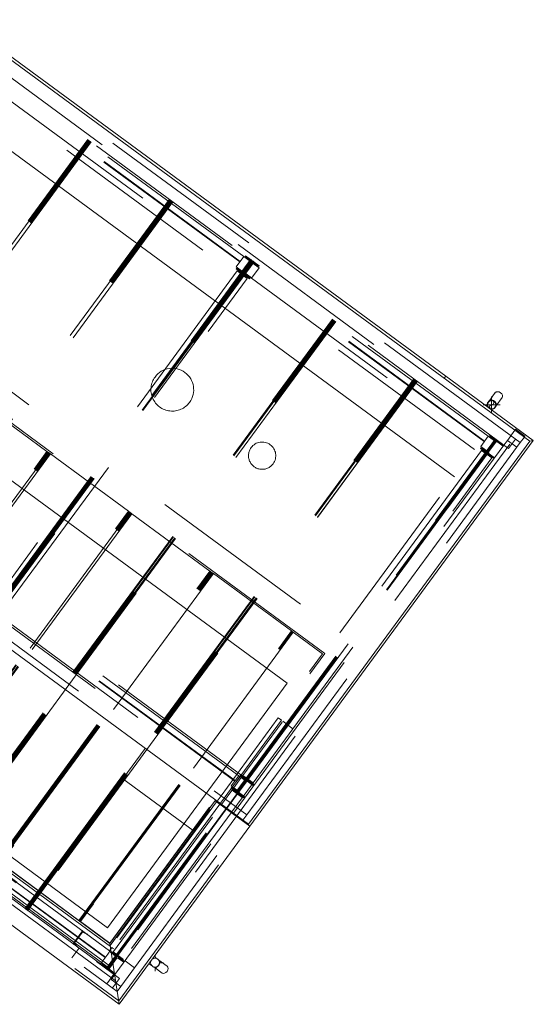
# Model space of a CAD drawing. Header units: metres. Extents: x 135583 to 135939, y 457896 to 458258.
# Tile 514 of 599: x 135679.53 to 135685.63, y 458143.86 to 458155.55. Entities that reach past the tile are written whole.
import ezdxf

# ---------------------------------------------------------------- set-up
doc = ezdxf.new("R2010")
doc.units = ezdxf.units.M
doc.linetypes.add('Hidden', pattern=[4, 2, -2])
doc.layers.add('NIEUWE INSTALLATIE', color=250, linetype='Continuous', lineweight=0)

msp = doc.modelspace()

# ---------------------------------------------------------------- linework, layer by layer
at = {"layer": 'NIEUWE INSTALLATIE'}
for p, q in [((135685.586, 458150.546), (135675.4, 458158.029)), ((135684.589, 458151.315), (135676.432, 458157.308)), ((135675.264, 458157.05), (135684.692, 458150.123)), ((135675.264, 458157.05), (135684.692, 458150.123)), ((135673.519, 458154.423), (135682.706, 458147.673)), ((135673.519, 458154.423), (135682.706, 458147.673)), ((135672.061, 458153.484), (135682.247, 458146)), ((135680.604, 458144.585), (135671.201, 458151.493)), ((135680.575, 458144.772), (135671.388, 458151.521)), ((135680.575, 458144.772), (135671.388, 458151.521)), ((135680.714, 458143.863), (135670.479, 458151.382)), ((135684.572, 458151.291), (135684.589, 458151.315)), ((135685.628, 458150.552), (135684.589, 458151.315)), ((135685.177, 458151.121), (135685.104, 458151.021)), ((135685.134, 458150.878), (135685.134, 458151.077)), ((135685.184, 458150.961), (135685.258, 458151.062)), ((135685.034, 458150.977), (135685.234, 458150.977)), ((135685.409, 458150.676), (135685.417, 458150.686)), ((135685.417, 458150.686), (135685.529, 458150.603)), ((135685.529, 458150.603), (135685.522, 458150.593)), ((135682.247, 458146), (135685.586, 458150.546)), ((135682.265, 458145.975), (135685.628, 458150.552)), ((135685.628, 458150.552), (135685.586, 458150.546)), ((135685.586, 458150.546), (135685.628, 458150.552)), ((135682.706, 458147.673), (135680.575, 458144.772)), ((135682.706, 458147.673), (135680.575, 458144.772)), ((135681.024, 458146.899), (135680.758, 458146.537)), ((135680.758, 458146.537), (135681.592, 458145.925)), ((135681.592, 458145.925), (135681.858, 458146.286)), ((135681.852, 458146.278), (135682.265, 458145.975)), ((135682.064, 458146.123), (135682.07, 458146.131)), ((135681.589, 458145.926), (135680.604, 458144.585)), ((135682.265, 458145.975), (135680.714, 458143.863)), ((135680.714, 458143.863), (135680.604, 458144.585)), ((135681.17, 458144.4), (135681.13, 458144.429)), ((135681.139, 458144.42), (135681.139, 458144.442)), ((135681.283, 458144.314), (135681.183, 458144.388)), ((135681.068, 458144.345), (135681.108, 458144.315)), ((135681.123, 458144.307), (135681.224, 458144.233)), ((135681.139, 458144.257), (135681.139, 458144.307)), ((135681.19, 458144.357), (135681.239, 458144.357))]:
    msp.add_line(p, q, dxfattribs=at)
at = {"layer": 'NIEUWE INSTALLATIE', "linetype": 'Hidden'}
for p, q in [((135685.474, 458150.529), (135675.417, 458157.918)), ((135685.474, 458150.529), (135675.417, 458157.918)), ((135685.279, 458150.499), (135675.447, 458157.722)), ((135685.279, 458150.499), (135675.447, 458157.722)), ((135675.678, 458157.614), (135685.349, 458150.509)), ((135675.678, 458157.614), (135685.349, 458150.509)), ((135684.929, 458150.445), (135676.407, 458156.706)), ((135684.929, 458150.445), (135676.407, 458156.706)), ((135684.929, 458150.445), (135676.407, 458156.706)), ((135684.929, 458150.445), (135676.407, 458156.706)), ((135683.153, 458148.027), (135673.724, 458154.955)), ((135683.153, 458148.027), (135673.724, 458154.955)), ((135683.153, 458148.027), (135673.724, 458154.955)), ((135683.153, 458148.027), (135673.724, 458154.955)), ((135682.145, 458152.673), (135679.425, 458154.671)), ((135682.145, 458152.673), (135679.425, 458154.671)), ((135682.149, 458152.678), (135679.429, 458154.676)), ((135682.149, 458152.678), (135679.429, 458154.676)), ((135682.191, 458152.736), (135679.472, 458154.734)), ((135682.191, 458152.736), (135679.472, 458154.734)), ((135674.808, 458154.53), (135683.331, 458148.269)), ((135674.808, 458154.53), (135683.331, 458148.269)), ((135674.808, 458154.53), (135683.331, 458148.269)), ((135674.808, 458154.53), (135683.331, 458148.269)), ((135679.383, 458154.613), (135682.102, 458152.615)), ((135679.383, 458154.613), (135682.102, 458152.615)), ((135677.264, 458149.934), (135680.343, 458154.125)), ((135677.264, 458149.934), (135680.343, 458154.125)), ((135680.349, 458154.12), (135677.271, 458149.929)), ((135680.349, 458154.12), (135677.271, 458149.929)), ((135677.272, 458149.928), (135680.351, 458154.119)), ((135677.272, 458149.928), (135680.351, 458154.119)), ((135677.28, 458149.923), (135680.359, 458154.113)), ((135677.28, 458149.923), (135680.359, 458154.113)), ((135677.288, 458149.917), (135680.367, 458154.107)), ((135677.288, 458149.917), (135680.367, 458154.107)), ((135677.296, 458149.911), (135680.375, 458154.101)), ((135677.296, 458149.911), (135680.375, 458154.101)), ((135677.297, 458149.91), (135680.376, 458154.1)), ((135677.297, 458149.91), (135680.376, 458154.1)), ((135680.383, 458154.095), (135677.304, 458149.905)), ((135680.383, 458154.095), (135677.304, 458149.905)), ((135680.383, 458154.095), (135677.304, 458149.905)), ((135680.383, 458154.095), (135677.304, 458149.905)), ((135682.318, 458146.469), (135672.487, 458153.692)), ((135682.318, 458146.469), (135672.487, 458153.692)), ((135672.172, 458153.501), (135682.23, 458146.112)), ((135672.172, 458153.501), (135682.23, 458146.112)), ((135672.368, 458153.531), (135682.2, 458146.308)), ((135672.368, 458153.531), (135682.2, 458146.308)), ((135678.231, 458149.224), (135681.31, 458153.415)), ((135678.231, 458149.224), (135681.31, 458153.415)), ((135681.317, 458153.409), (135678.238, 458149.219)), ((135681.317, 458153.409), (135678.238, 458149.219)), ((135678.239, 458149.218), (135681.318, 458153.409)), ((135678.239, 458149.218), (135681.318, 458153.409)), ((135678.247, 458149.212), (135681.326, 458153.403)), ((135678.247, 458149.212), (135681.326, 458153.403)), ((135678.255, 458149.206), (135681.334, 458153.397)), ((135678.255, 458149.206), (135681.334, 458153.397)), ((135678.263, 458149.2), (135681.342, 458153.391)), ((135678.263, 458149.2), (135681.342, 458153.391)), ((135678.264, 458149.199), (135681.343, 458153.39)), ((135678.264, 458149.199), (135681.343, 458153.39)), ((135681.35, 458153.385), (135678.271, 458149.194)), ((135681.35, 458153.385), (135678.271, 458149.194)), ((135681.35, 458153.385), (135678.271, 458149.194)), ((135681.35, 458153.385), (135678.271, 458149.194)), ((135679.198, 458148.513), (135682.277, 458152.704)), ((135679.198, 458148.513), (135682.277, 458152.704)), ((135682.284, 458152.699), (135679.205, 458148.508)), ((135682.284, 458152.699), (135679.205, 458148.508)), ((135679.206, 458148.508), (135682.285, 458152.698)), ((135679.206, 458148.508), (135682.285, 458152.698)), ((135679.214, 458148.502), (135682.293, 458152.692)), ((135679.214, 458148.502), (135682.293, 458152.692)), ((135679.222, 458148.496), (135682.301, 458152.686)), ((135679.222, 458148.496), (135682.301, 458152.686)), ((135679.23, 458148.49), (135682.309, 458152.68)), ((135679.23, 458148.49), (135682.309, 458152.68)), ((135679.231, 458148.489), (135682.31, 458152.679)), ((135679.231, 458148.489), (135682.31, 458152.679)), ((135682.317, 458152.674), (135679.238, 458148.484)), ((135682.317, 458152.674), (135679.238, 458148.484)), ((135682.317, 458152.674), (135679.238, 458148.484)), ((135682.317, 458152.674), (135679.238, 458148.484)), ((135682.191, 458152.736), (135682.102, 458152.615)), ((135682.191, 458152.736), (135682.102, 458152.615)), ((135682.272, 458152.677), (135682.183, 458152.556)), ((135682.272, 458152.677), (135682.183, 458152.556)), ((135682.191, 458152.736), (135682.272, 458152.677)), ((135682.191, 458152.736), (135682.272, 458152.677)), ((135682.275, 458152.665), (135682.195, 458152.557)), ((135682.275, 458152.665), (135682.195, 458152.557)), ((135682.201, 458152.553), (135682.28, 458152.661)), ((135682.201, 458152.553), (135682.28, 458152.661)), ((135682.292, 458152.661), (135682.204, 458152.541)), ((135682.292, 458152.661), (135682.204, 458152.541)), ((135682.213, 458152.744), (135682.207, 458152.736)), ((135682.213, 458152.744), (135682.207, 458152.736)), ((135682.207, 458152.736), (135682.271, 458152.69)), ((135682.207, 458152.736), (135682.271, 458152.69)), ((135682.375, 458152.626), (135682.213, 458152.744)), ((135682.375, 458152.626), (135682.213, 458152.744)), ((135682.292, 458152.661), (135682.373, 458152.602)), ((135682.292, 458152.661), (135682.373, 458152.602)), ((135682.305, 458152.665), (135682.369, 458152.618)), ((135682.305, 458152.665), (135682.369, 458152.618)), ((135682.114, 458152.566), (135679.281, 458148.71)), ((135682.114, 458152.566), (135679.281, 458148.71)), ((135682.107, 458152.599), (135682.101, 458152.591)), ((135682.107, 458152.599), (135682.101, 458152.591)), ((135682.101, 458152.591), (135682.262, 458152.473)), ((135682.101, 458152.591), (135682.262, 458152.473)), ((135682.183, 458152.556), (135682.103, 458152.615)), ((135682.183, 458152.556), (135682.103, 458152.615)), ((135682.17, 458152.553), (135682.107, 458152.599)), ((135682.17, 458152.553), (135682.107, 458152.599)), ((135682.114, 458152.566), (135682.234, 458152.477)), ((135682.114, 458152.566), (135682.234, 458152.477)), ((135682.204, 458152.541), (135682.183, 458152.556)), ((135682.204, 458152.541), (135682.183, 458152.556)), ((135682.284, 458152.482), (135682.204, 458152.541)), ((135682.284, 458152.482), (135682.204, 458152.541)), ((135682.284, 458152.481), (135682.373, 458152.602)), ((135682.284, 458152.481), (135682.373, 458152.602)), ((135685.05, 458150.547), (135682.331, 458152.545)), ((135685.05, 458150.547), (135682.331, 458152.545)), ((135682.369, 458152.618), (135682.375, 458152.626)), ((135682.369, 458152.618), (135682.375, 458152.626)), ((135685.092, 458150.604), (135682.373, 458152.602)), ((135685.092, 458150.604), (135682.373, 458152.602)), ((135682.171, 458152.524), (135679.338, 458148.668)), ((135682.171, 458152.524), (135679.338, 458148.668)), ((135682.177, 458152.52), (135679.344, 458148.664)), ((135682.177, 458152.52), (135679.344, 458148.664)), ((135679.402, 458148.622), (135682.234, 458152.477)), ((135679.402, 458148.622), (135682.234, 458152.477)), ((135682.268, 458152.481), (135682.205, 458152.528)), ((135682.268, 458152.481), (135682.205, 458152.528)), ((135682.262, 458152.473), (135682.268, 458152.481)), ((135682.262, 458152.473), (135682.268, 458152.481)), ((135682.284, 458152.481), (135685.004, 458150.483)), ((135682.284, 458152.481), (135685.004, 458150.483)), ((135685.046, 458150.541), (135682.326, 458152.539)), ((135685.046, 458150.541), (135682.326, 458152.539)), ((135680.165, 458147.803), (135683.244, 458151.994)), ((135680.165, 458147.803), (135683.244, 458151.994)), ((135683.251, 458151.989), (135680.172, 458147.798)), ((135683.251, 458151.989), (135680.172, 458147.798)), ((135680.173, 458147.797), (135683.252, 458151.988)), ((135680.173, 458147.797), (135683.252, 458151.988)), ((135683.26, 458151.982), (135680.181, 458147.791)), ((135683.26, 458151.982), (135680.181, 458147.791)), ((135680.197, 458147.779), (135683.276, 458151.97)), ((135680.197, 458147.779), (135683.276, 458151.97)), ((135680.199, 458147.778), (135683.277, 458151.969)), ((135680.199, 458147.778), (135683.277, 458151.969)), ((135683.284, 458151.964), (135680.205, 458147.773)), ((135683.284, 458151.964), (135680.205, 458147.773)), ((135683.284, 458151.964), (135680.205, 458147.773)), ((135683.284, 458151.964), (135680.205, 458147.773)), ((135682.976, 458151.578), (135683.268, 458151.976)), ((135682.976, 458151.578), (135683.268, 458151.976)), ((135670.998, 458151.498), (135680.669, 458144.393)), ((135670.998, 458151.498), (135680.669, 458144.393)), ((135671.013, 458151.518), (135680.684, 458144.413)), ((135671.013, 458151.518), (135680.684, 458144.413)), ((135671.178, 458151.489), (135680.607, 458144.562)), ((135671.178, 458151.489), (135680.607, 458144.562)), ((135671.178, 458151.489), (135680.607, 458144.562)), ((135671.178, 458151.489), (135680.607, 458144.562)), ((135680.189, 458147.785), (135682.976, 458151.578)), ((135680.189, 458147.785), (135682.976, 458151.578)), ((135670.517, 458151.392), (135680.708, 458143.905)), ((135670.517, 458151.392), (135680.708, 458143.905)), ((135670.629, 458151.409), (135680.69, 458144.017)), ((135670.629, 458151.409), (135680.69, 458144.017)), ((135670.772, 458151.477), (135680.717, 458144.171)), ((135670.772, 458151.477), (135680.717, 458144.171)), ((135680.595, 458144.292), (135670.924, 458151.397)), ((135680.595, 458144.292), (135670.924, 458151.397)), ((135680.61, 458144.312), (135670.939, 458151.417)), ((135680.61, 458144.312), (135670.939, 458151.417)), ((135680.6, 458144.499), (135671.101, 458151.478)), ((135680.6, 458144.499), (135671.101, 458151.478)), ((135680.609, 458144.55), (135671.166, 458151.487)), ((135680.609, 458144.55), (135671.166, 458151.487)), ((135681.132, 458147.092), (135684.211, 458151.283)), ((135681.132, 458147.092), (135684.211, 458151.283)), ((135684.218, 458151.278), (135681.139, 458147.087)), ((135684.218, 458151.278), (135681.139, 458147.087)), ((135681.14, 458147.087), (135684.219, 458151.277)), ((135681.14, 458147.087), (135684.219, 458151.277)), ((135684.227, 458151.271), (135681.148, 458147.081)), ((135684.227, 458151.271), (135681.148, 458147.081)), ((135681.156, 458147.075), (135684.235, 458151.265)), ((135681.156, 458147.075), (135684.235, 458151.265)), ((135681.164, 458147.069), (135684.243, 458151.259)), ((135681.164, 458147.069), (135684.243, 458151.259)), ((135681.166, 458147.068), (135684.244, 458151.258)), ((135681.166, 458147.068), (135684.244, 458151.258)), ((135680.429, 458144.32), (135671.001, 458151.248)), ((135680.429, 458144.32), (135671.001, 458151.248)), ((135684.251, 458151.254), (135681.172, 458147.063)), ((135684.251, 458151.254), (135681.172, 458147.063)), ((135684.251, 458151.253), (135681.172, 458147.063)), ((135684.251, 458151.253), (135681.172, 458147.063)), ((135679.857, 458150.424), (135678.93, 458151.105)), ((135679.857, 458150.424), (135678.93, 458151.105)), ((135685.32, 458150.555), (135685.409, 458150.676)), ((135685.32, 458150.555), (135685.409, 458150.676)), ((135682.099, 458146.382), (135685.178, 458150.573)), ((135682.099, 458146.382), (135685.178, 458150.573)), ((135685.185, 458150.568), (135682.106, 458146.377)), ((135685.185, 458150.568), (135682.106, 458146.377)), ((135682.107, 458146.376), (135685.186, 458150.567)), ((135682.107, 458146.376), (135685.186, 458150.567)), ((135682.115, 458146.37), (135685.194, 458150.561)), ((135682.115, 458146.37), (135685.194, 458150.561)), ((135685.198, 458150.558), (135682.119, 458146.367)), ((135685.198, 458150.558), (135682.119, 458146.367)), ((135685.092, 458150.604), (135685.004, 458150.483)), ((135685.092, 458150.604), (135685.004, 458150.483)), ((135685.093, 458150.604), (135685.183, 458150.538)), ((135685.093, 458150.604), (135685.183, 458150.538)), ((135685.115, 458150.613), (135685.109, 458150.605)), ((135685.115, 458150.613), (135685.109, 458150.605)), ((135685.109, 458150.605), (135685.172, 458150.558)), ((135685.109, 458150.605), (135685.172, 458150.558)), ((135685.276, 458150.495), (135685.115, 458150.613)), ((135685.276, 458150.495), (135685.115, 458150.613)), ((135685.279, 458150.499), (135685.32, 458150.555)), ((135685.279, 458150.499), (135685.32, 458150.555)), ((135685.32, 458150.555), (135685.433, 458150.472)), ((135685.32, 458150.555), (135685.433, 458150.472)), ((135685.418, 458150.57), (135685.335, 458150.457)), ((135685.418, 458150.57), (135685.335, 458150.457)), ((135685.522, 458150.593), (135685.474, 458150.529)), ((135685.522, 458150.593), (135685.474, 458150.529)), ((135682.2, 458146.308), (135685.279, 458150.499)), ((135682.2, 458146.308), (135685.279, 458150.499)), ((135682.23, 458146.112), (135685.474, 458150.529)), ((135682.23, 458146.112), (135685.474, 458150.529)), ((135683.331, 458148.269), (135684.929, 458150.445)), ((135683.331, 458148.269), (135684.929, 458150.445)), ((135683.331, 458148.269), (135684.929, 458150.445)), ((135683.331, 458148.269), (135684.929, 458150.445)), ((135685.008, 458150.468), (135685.002, 458150.46)), ((135685.008, 458150.468), (135685.002, 458150.46)), ((135685.002, 458150.46), (135685.163, 458150.341)), ((135685.002, 458150.46), (135685.163, 458150.341)), ((135685.094, 458150.417), (135685.004, 458150.483)), ((135685.094, 458150.417), (135685.004, 458150.483)), ((135685.071, 458150.421), (135685.008, 458150.468)), ((135685.071, 458150.421), (135685.008, 458150.468)), ((135685.015, 458150.435), (135685.022, 458150.445)), ((135685.015, 458150.435), (135685.022, 458150.445)), ((135685.022, 458150.445), (135685.034, 458150.461)), ((135685.022, 458150.445), (135685.034, 458150.461)), ((135685.176, 458150.533), (135685.097, 458150.425)), ((135685.176, 458150.533), (135685.097, 458150.425)), ((135685.102, 458150.421), (135685.181, 458150.529)), ((135685.102, 458150.421), (135685.181, 458150.529)), ((135685.171, 458150.268), (135685.349, 458150.509)), ((135685.171, 458150.268), (135685.349, 458150.509)), ((135685.206, 458150.533), (135685.27, 458150.486)), ((135685.206, 458150.533), (135685.27, 458150.486)), ((135685.335, 458150.457), (135685.279, 458150.499)), ((135685.335, 458150.457), (135685.279, 458150.499)), ((135677.335, 458146.991), (135679.857, 458150.424)), ((135677.335, 458146.991), (135679.857, 458150.424)), ((135677.343, 458146.985), (135679.865, 458150.418)), ((135677.343, 458146.985), (135679.865, 458150.418)), ((135679.873, 458150.412), (135677.351, 458146.979)), ((135679.873, 458150.412), (135677.351, 458146.979)), ((135677.359, 458146.973), (135679.881, 458150.406)), ((135677.359, 458146.973), (135679.881, 458150.406)), ((135677.367, 458146.967), (135679.889, 458150.4)), ((135677.367, 458146.967), (135679.889, 458150.4)), ((135679.897, 458150.394), (135677.375, 458146.961)), ((135679.897, 458150.394), (135677.375, 458146.961)), ((135679.857, 458150.424), (135679.865, 458150.418)), ((135679.857, 458150.424), (135679.865, 458150.418)), ((135679.865, 458150.418), (135679.873, 458150.412)), ((135679.865, 458150.418), (135679.873, 458150.412)), ((135679.873, 458150.412), (135679.881, 458150.406)), ((135679.873, 458150.412), (135679.881, 458150.406)), ((135679.881, 458150.406), (135679.889, 458150.4)), ((135679.881, 458150.406), (135679.889, 458150.4)), ((135679.889, 458150.4), (135679.897, 458150.394)), ((135679.889, 458150.4), (135679.897, 458150.394)), ((135680.824, 458149.714), (135679.897, 458150.394)), ((135680.824, 458149.714), (135679.897, 458150.394)), ((135685.015, 458150.435), (135682.182, 458146.579)), ((135685.015, 458150.435), (135682.182, 458146.579)), ((135685.072, 458150.393), (135682.239, 458146.537)), ((135685.072, 458150.393), (135682.239, 458146.537)), ((135685.078, 458150.388), (135682.245, 458146.532)), ((135685.078, 458150.388), (135682.245, 458146.532)), ((135682.303, 458146.49), (135685.136, 458150.346)), ((135682.303, 458146.49), (135685.136, 458150.346)), ((135685.015, 458150.435), (135685.136, 458150.346)), ((135685.015, 458150.435), (135685.136, 458150.346)), ((135685.017, 458150.32), (135685.025, 458150.314)), ((135685.017, 458150.32), (135685.025, 458150.314)), ((135685.021, 458150.325), (135685.029, 458150.319)), ((135685.021, 458150.325), (135685.029, 458150.319)), ((135685.03, 458150.321), (135685.022, 458150.327)), ((135685.03, 458150.321), (135685.022, 458150.327)), ((135685.029, 458150.319), (135685.081, 458150.389)), ((135685.029, 458150.319), (135685.081, 458150.389)), ((135685.072, 458150.395), (135685.08, 458150.389)), ((135685.072, 458150.395), (135685.08, 458150.389)), ((135685.081, 458150.39), (135685.073, 458150.396)), ((135685.081, 458150.39), (135685.073, 458150.396)), ((135685.081, 458150.389), (135685.073, 458150.395)), ((135685.081, 458150.389), (135685.073, 458150.395)), ((135685.081, 458150.389), (135685.081, 458150.39)), ((135685.081, 458150.39), (135685.081, 458150.389)), ((135685.081, 458150.389), (135685.081, 458150.39)), ((135685.081, 458150.39), (135685.081, 458150.389)), ((135685.169, 458150.349), (135685.106, 458150.396)), ((135685.169, 458150.349), (135685.106, 458150.396)), ((135685.143, 458150.356), (135685.136, 458150.346)), ((135685.143, 458150.356), (135685.136, 458150.346)), ((135685.171, 458150.268), (135680.671, 458144.143)), ((135685.171, 458150.268), (135680.671, 458144.143)), ((135682.245, 458146.53), (135685.029, 458150.319)), ((135682.245, 458146.53), (135685.029, 458150.319)), ((135678.302, 458146.28), (135680.824, 458149.714)), ((135678.302, 458146.28), (135680.824, 458149.714)), ((135678.31, 458146.275), (135680.832, 458149.708)), ((135678.31, 458146.275), (135680.832, 458149.708)), ((135680.84, 458149.702), (135678.318, 458146.269)), ((135680.84, 458149.702), (135678.318, 458146.269)), ((135678.326, 458146.263), (135680.848, 458149.696)), ((135678.326, 458146.263), (135680.848, 458149.696)), ((135678.334, 458146.257), (135680.856, 458149.69)), ((135678.334, 458146.257), (135680.856, 458149.69)), ((135680.864, 458149.684), (135678.342, 458146.251)), ((135680.864, 458149.684), (135678.342, 458146.251)), ((135680.824, 458149.714), (135680.832, 458149.708)), ((135680.824, 458149.714), (135680.832, 458149.708)), ((135680.832, 458149.708), (135680.84, 458149.702)), ((135680.832, 458149.708), (135680.84, 458149.702)), ((135680.84, 458149.702), (135680.848, 458149.696)), ((135680.84, 458149.702), (135680.848, 458149.696)), ((135680.848, 458149.696), (135680.856, 458149.69)), ((135680.848, 458149.696), (135680.856, 458149.69)), ((135680.856, 458149.69), (135680.864, 458149.684)), ((135680.856, 458149.69), (135680.864, 458149.684)), ((135681.791, 458149.003), (135680.864, 458149.684)), ((135681.791, 458149.003), (135680.864, 458149.684)), ((135679.269, 458145.57), (135681.791, 458149.003)), ((135679.269, 458145.57), (135681.791, 458149.003)), ((135679.277, 458145.564), (135681.799, 458148.997)), ((135679.277, 458145.564), (135681.799, 458148.997)), ((135679.285, 458145.558), (135681.807, 458148.991)), ((135679.285, 458145.558), (135681.807, 458148.991)), ((135679.293, 458145.552), (135681.815, 458148.985)), ((135679.293, 458145.552), (135681.815, 458148.985)), ((135679.301, 458145.546), (135681.824, 458148.979)), ((135679.301, 458145.546), (135681.824, 458148.979)), ((135681.832, 458148.973), (135679.309, 458145.54)), ((135681.832, 458148.973), (135679.309, 458145.54)), ((135681.791, 458149.003), (135681.792, 458149.002)), ((135681.791, 458149.003), (135681.792, 458149.002)), ((135681.792, 458149.002), (135681.799, 458148.997)), ((135681.792, 458149.002), (135681.799, 458148.997)), ((135681.799, 458148.997), (135681.807, 458148.991)), ((135681.799, 458148.997), (135681.807, 458148.991)), ((135681.807, 458148.991), (135681.815, 458148.985)), ((135681.807, 458148.991), (135681.815, 458148.985)), ((135681.815, 458148.985), (135681.824, 458148.979)), ((135681.815, 458148.985), (135681.824, 458148.979)), ((135681.824, 458148.979), (135681.832, 458148.974)), ((135681.824, 458148.979), (135681.832, 458148.974)), ((135682.758, 458148.293), (135681.832, 458148.973)), ((135682.758, 458148.293), (135681.832, 458148.973)), ((135682.132, 458146.575), (135679.413, 458148.573)), ((135682.132, 458146.575), (135679.413, 458148.573)), ((135679.324, 458148.452), (135682.043, 458146.454)), ((135679.324, 458148.452), (135682.043, 458146.454)), ((135682.086, 458146.512), (135679.366, 458148.51)), ((135682.086, 458146.512), (135679.366, 458148.51)), ((135682.09, 458146.517), (135679.37, 458148.515)), ((135682.09, 458146.517), (135679.37, 458148.515)), ((135680.236, 458144.859), (135682.758, 458148.293)), ((135680.236, 458144.859), (135682.758, 458148.293)), ((135680.244, 458144.854), (135682.766, 458148.287)), ((135680.244, 458144.854), (135682.766, 458148.287)), ((135680.252, 458144.848), (135682.774, 458148.281)), ((135680.252, 458144.848), (135682.774, 458148.281)), ((135682.779, 458148.278), (135680.256, 458144.845)), ((135682.779, 458148.278), (135680.256, 458144.845)), ((135682.758, 458148.293), (135682.766, 458148.287)), ((135682.758, 458148.293), (135682.766, 458148.287)), ((135682.766, 458148.287), (135682.774, 458148.281)), ((135682.766, 458148.287), (135682.774, 458148.281)), ((135682.774, 458148.281), (135682.779, 458148.278)), ((135682.774, 458148.281), (135682.779, 458148.278)), ((135683.125, 458148.023), (135682.779, 458148.278)), ((135683.125, 458148.023), (135682.779, 458148.278)), ((135680.603, 458144.59), (135683.125, 458148.023)), ((135680.603, 458144.59), (135683.125, 458148.023)), ((135680.607, 458144.562), (135683.153, 458148.027)), ((135680.607, 458144.562), (135683.153, 458148.027)), ((135680.607, 458144.562), (135683.153, 458148.027)), ((135680.607, 458144.562), (135683.153, 458148.027)), ((135678.626, 458145.708), (135680.165, 458147.803)), ((135678.626, 458145.708), (135680.165, 458147.803)), ((135678.633, 458145.703), (135680.172, 458147.798)), ((135678.633, 458145.703), (135680.172, 458147.798)), ((135678.642, 458145.696), (135680.181, 458147.791)), ((135678.642, 458145.696), (135680.181, 458147.791)), ((135678.65, 458145.69), (135680.189, 458147.785)), ((135678.65, 458145.69), (135680.189, 458147.785)), ((135678.659, 458145.683), (135680.199, 458147.778)), ((135678.659, 458145.683), (135680.199, 458147.778)), ((135680.205, 458147.773), (135678.666, 458145.678)), ((135680.205, 458147.773), (135678.666, 458145.678)), ((135681.923, 458146.338), (135682.601, 458147.261)), ((135681.923, 458146.338), (135682.601, 458147.261)), ((135682.638, 458147.233), (135681.96, 458146.311)), ((135682.638, 458147.233), (135681.96, 458146.311)), ((135682.601, 458147.261), (135682.638, 458147.233)), ((135682.601, 458147.261), (135682.638, 458147.233)), ((135682.654, 458147.221), (135682.775, 458147.133)), ((135682.654, 458147.221), (135682.775, 458147.133)), ((135679.593, 458144.997), (135681.132, 458147.092)), ((135679.593, 458144.997), (135681.132, 458147.092)), ((135679.6, 458144.992), (135681.139, 458147.087)), ((135679.6, 458144.992), (135681.139, 458147.087)), ((135679.609, 458144.985), (135681.148, 458147.081)), ((135679.609, 458144.985), (135681.148, 458147.081)), ((135679.617, 458144.979), (135681.156, 458147.075)), ((135679.617, 458144.979), (135681.156, 458147.075)), ((135679.626, 458144.973), (135681.166, 458147.068)), ((135679.626, 458144.973), (135681.166, 458147.068)), ((135681.172, 458147.063), (135679.633, 458144.968)), ((135681.172, 458147.063), (135679.633, 458144.968)), ((135682.154, 458146.584), (135682.148, 458146.575)), ((135682.154, 458146.584), (135682.148, 458146.575)), ((135682.315, 458146.465), (135682.154, 458146.584)), ((135682.315, 458146.465), (135682.154, 458146.584)), ((135682.284, 458146.582), (135682.275, 458146.588)), ((135682.284, 458146.582), (135682.275, 458146.588)), ((135682.289, 458146.606), (135682.297, 458146.6)), ((135682.289, 458146.606), (135682.297, 458146.6)), ((135682.3, 458146.605), (135682.292, 458146.611)), ((135682.3, 458146.605), (135682.292, 458146.611)), ((135677.88, 458146.487), (135680.6, 458144.489)), ((135677.88, 458146.487), (135680.6, 458144.489)), ((135677.884, 458146.493), (135680.604, 458144.495)), ((135677.884, 458146.493), (135680.604, 458144.495)), ((135677.888, 458146.498), (135680.608, 458144.5)), ((135677.888, 458146.498), (135680.608, 458144.5)), ((135682.132, 458146.575), (135682.043, 458146.454)), ((135682.132, 458146.575), (135682.043, 458146.454)), ((135682.295, 458146.48), (135682.05, 458146.146)), ((135682.295, 458146.48), (135682.05, 458146.146)), ((135682.074, 458146.432), (135682.163, 458146.553)), ((135682.074, 458146.432), (135682.163, 458146.553)), ((135682.163, 458146.553), (135682.132, 458146.575)), ((135682.163, 458146.553), (135682.132, 458146.575)), ((135682.216, 458146.504), (135682.136, 458146.396)), ((135682.216, 458146.504), (135682.136, 458146.396)), ((135682.142, 458146.392), (135682.221, 458146.5)), ((135682.142, 458146.392), (135682.221, 458146.5)), ((135682.148, 458146.575), (135682.212, 458146.529)), ((135682.148, 458146.575), (135682.212, 458146.529)), ((135682.163, 458146.553), (135682.174, 458146.569)), ((135682.163, 458146.553), (135682.174, 458146.569)), ((135682.163, 458146.553), (135682.223, 458146.508)), ((135682.163, 458146.553), (135682.223, 458146.508)), ((135682.174, 458146.569), (135682.182, 458146.579)), ((135682.174, 458146.569), (135682.182, 458146.579)), ((135682.303, 458146.49), (135682.182, 458146.579)), ((135682.303, 458146.49), (135682.182, 458146.579)), ((135682.225, 458146.52), (135682.233, 458146.514)), ((135682.225, 458146.52), (135682.233, 458146.514)), ((135682.233, 458146.514), (135682.245, 458146.53)), ((135682.233, 458146.514), (135682.245, 458146.53)), ((135682.245, 458146.53), (135682.237, 458146.536)), ((135682.245, 458146.53), (135682.237, 458146.536)), ((135682.237, 458146.535), (135682.245, 458146.529)), ((135682.237, 458146.535), (135682.245, 458146.529)), ((135682.246, 458146.504), (135682.309, 458146.457)), ((135682.246, 458146.504), (135682.309, 458146.457)), ((135682.303, 458146.49), (135682.295, 458146.48)), ((135682.303, 458146.49), (135682.295, 458146.48)), ((135680.547, 458144.417), (135677.827, 458146.415)), ((135680.547, 458144.417), (135677.827, 458146.415)), ((135680.55, 458144.421), (135677.83, 458146.419)), ((135680.55, 458144.421), (135677.83, 458146.419)), ((135680.56, 458144.287), (135682.099, 458146.382)), ((135680.56, 458144.287), (135682.099, 458146.382)), ((135680.567, 458144.282), (135682.106, 458146.377)), ((135680.567, 458144.282), (135682.106, 458146.377)), ((135680.576, 458144.275), (135682.115, 458146.37)), ((135680.576, 458144.275), (135682.115, 458146.37)), ((135682.119, 458146.367), (135680.684, 458144.413)), ((135682.119, 458146.367), (135680.684, 458144.413)), ((135682.112, 458146.363), (135680.7, 458144.441)), ((135682.112, 458146.363), (135680.7, 458144.441)), ((135682.118, 458146.359), (135680.706, 458144.437)), ((135682.118, 458146.359), (135680.706, 458144.437)), ((135681.929, 458146.234), (135682.074, 458146.432)), ((135681.929, 458146.234), (135682.074, 458146.432)), ((135682.048, 458146.438), (135682.042, 458146.43)), ((135682.048, 458146.438), (135682.042, 458146.43)), ((135682.042, 458146.43), (135682.203, 458146.312)), ((135682.042, 458146.43), (135682.203, 458146.312)), ((135682.043, 458146.454), (135682.074, 458146.432)), ((135682.043, 458146.454), (135682.074, 458146.432)), ((135682.111, 458146.392), (135682.048, 458146.438)), ((135682.111, 458146.392), (135682.048, 458146.438)), ((135682.054, 458146.405), (135682.175, 458146.317)), ((135682.054, 458146.405), (135682.175, 458146.317)), ((135682.134, 458146.387), (135682.074, 458146.432)), ((135682.134, 458146.387), (135682.074, 458146.432)), ((135682.209, 458146.32), (135682.145, 458146.367)), ((135682.209, 458146.32), (135682.145, 458146.367)), ((135680.493, 458144.343), (135677.773, 458146.341)), ((135680.493, 458144.343), (135677.773, 458146.341)), ((135677.777, 458146.347), (135680.497, 458144.349)), ((135677.777, 458146.347), (135680.497, 458144.349)), ((135681.87, 458146.265), (135680.609, 458144.55)), ((135681.87, 458146.265), (135680.609, 458144.55)), ((135681.907, 458146.238), (135680.646, 458144.522)), ((135681.907, 458146.238), (135680.646, 458144.522)), ((135681.875, 458146.273), (135681.923, 458146.338)), ((135681.875, 458146.273), (135681.923, 458146.338)), ((135681.96, 458146.311), (135681.913, 458146.246)), ((135681.96, 458146.311), (135681.913, 458146.246)), ((135682.07, 458146.131), (135682.2, 458146.308)), ((135682.07, 458146.131), (135682.2, 458146.308)), ((135680.619, 458144.156), (135682.064, 458146.123)), ((135680.619, 458144.156), (135682.064, 458146.123)), ((135680.635, 458144.473), (135681.923, 458146.226)), ((135680.635, 458144.473), (135681.923, 458146.226)), ((135682.044, 458146.137), (135680.756, 458144.385)), ((135682.044, 458146.137), (135680.756, 458144.385)), ((135680.69, 458144.017), (135682.177, 458146.04)), ((135680.69, 458144.017), (135682.177, 458146.04)), ((135682.23, 458146.112), (135682.183, 458146.048)), ((135682.23, 458146.112), (135682.183, 458146.048)), ((135680.708, 458143.905), (135682.241, 458145.992)), ((135680.708, 458143.905), (135682.241, 458145.992)), ((135679.309, 458145.54), (135680.236, 458144.859)), ((135679.309, 458145.54), (135680.236, 458144.859)), ((135680.244, 458144.854), (135680.236, 458144.859)), ((135680.244, 458144.854), (135680.236, 458144.859)), ((135680.252, 458144.848), (135680.244, 458144.854)), ((135680.252, 458144.848), (135680.244, 458144.854)), ((135680.256, 458144.845), (135680.252, 458144.848)), ((135680.256, 458144.845), (135680.252, 458144.848)), ((135680.256, 458144.845), (135680.603, 458144.59)), ((135680.256, 458144.845), (135680.603, 458144.59)), ((135680.281, 458144.739), (135680.163, 458144.578)), ((135680.281, 458144.739), (135680.163, 458144.578)), ((135680.184, 458144.593), (135680.274, 458144.715)), ((135680.184, 458144.593), (135680.274, 458144.715)), ((135680.29, 458144.717), (135680.333, 458144.694)), ((135680.29, 458144.717), (135680.333, 458144.694)), ((135680.151, 458144.414), (135680.234, 458144.526)), ((135680.151, 458144.414), (135680.234, 458144.526)), ((135680.222, 458144.542), (135680.187, 458144.577)), ((135680.222, 458144.542), (135680.187, 458144.577)), ((135680.593, 458144.48), (135680.578, 458144.46)), ((135680.593, 458144.48), (135680.578, 458144.46)), ((135680.6, 458144.489), (135680.593, 458144.48)), ((135680.6, 458144.489), (135680.593, 458144.48)), ((135680.599, 458144.488), (135680.6, 458144.489)), ((135680.599, 458144.488), (135680.6, 458144.489)), ((135680.6, 458144.499), (135680.628, 458144.536)), ((135680.6, 458144.499), (135680.628, 458144.536)), ((135680.604, 458144.495), (135680.6, 458144.489)), ((135680.604, 458144.495), (135680.6, 458144.489)), ((135680.608, 458144.5), (135680.604, 458144.495)), ((135680.608, 458144.5), (135680.604, 458144.495)), ((135680.604, 458144.495), (135680.606, 458144.497)), ((135680.604, 458144.495), (135680.606, 458144.497)), ((135680.615, 458144.488), (135680.609, 458144.48)), ((135680.615, 458144.488), (135680.609, 458144.48)), ((135680.609, 458144.48), (135680.672, 458144.434)), ((135680.609, 458144.48), (135680.672, 458144.434)), ((135680.776, 458144.37), (135680.615, 458144.488)), ((135680.776, 458144.37), (135680.615, 458144.488)), ((135680.628, 458144.536), (135680.646, 458144.522)), ((135680.628, 458144.536), (135680.646, 458144.522)), ((135680.763, 458144.395), (135680.643, 458144.484)), ((135680.763, 458144.395), (135680.643, 458144.484)), ((135680.519, 458144.379), (135680.504, 458144.358)), ((135680.519, 458144.379), (135680.504, 458144.358)), ((135680.578, 458144.459), (135680.519, 458144.379)), ((135680.578, 458144.459), (135680.519, 458144.379)), ((135680.676, 458144.408), (135680.597, 458144.3)), ((135680.676, 458144.408), (135680.597, 458144.3)), ((135680.602, 458144.297), (135680.681, 458144.405)), ((135680.602, 458144.297), (135680.681, 458144.405)), ((135680.61, 458144.312), (135680.669, 458144.393)), ((135680.61, 458144.312), (135680.669, 458144.393)), ((135680.635, 458144.473), (135680.623, 458144.457)), ((135680.635, 458144.473), (135680.623, 458144.457)), ((135680.669, 458144.393), (135680.684, 458144.413)), ((135680.669, 458144.393), (135680.684, 458144.413)), ((135680.707, 458144.408), (135680.77, 458144.362)), ((135680.707, 458144.408), (135680.77, 458144.362)), ((135680.77, 458144.362), (135680.776, 458144.37)), ((135680.77, 458144.362), (135680.776, 458144.37)), ((135680.896, 458144.297), (135680.784, 458144.38)), ((135680.896, 458144.297), (135680.784, 458144.38)), ((135680.429, 458144.32), (135680.671, 458144.143)), ((135680.429, 458144.32), (135680.671, 458144.143)), ((135680.493, 458144.343), (135680.489, 458144.339)), ((135680.493, 458144.343), (135680.489, 458144.339)), ((135680.491, 458144.341), (135680.493, 458144.343)), ((135680.491, 458144.341), (135680.493, 458144.343)), ((135680.497, 458144.349), (135680.493, 458144.343)), ((135680.497, 458144.349), (135680.493, 458144.343)), ((135680.504, 458144.358), (135680.497, 458144.349)), ((135680.504, 458144.358), (135680.497, 458144.349)), ((135680.497, 458144.349), (135680.498, 458144.35)), ((135680.497, 458144.349), (135680.498, 458144.35)), ((135680.508, 458144.343), (135680.502, 458144.335)), ((135680.508, 458144.343), (135680.502, 458144.335)), ((135680.502, 458144.335), (135680.664, 458144.217)), ((135680.502, 458144.335), (135680.664, 458144.217)), ((135680.572, 458144.297), (135680.508, 458144.343)), ((135680.572, 458144.297), (135680.508, 458144.343)), ((135680.595, 458144.292), (135680.58, 458144.272)), ((135680.595, 458144.292), (135680.58, 458144.272)), ((135680.595, 458144.292), (135680.61, 458144.312)), ((135680.595, 458144.292), (135680.61, 458144.312)), ((135680.669, 458144.225), (135680.606, 458144.271)), ((135680.669, 458144.225), (135680.606, 458144.271)), ((135680.65, 458144.22), (135680.567, 458144.107)), ((135680.65, 458144.22), (135680.567, 458144.107)), ((135680.732, 458144.073), (135680.619, 458144.156)), ((135680.732, 458144.073), (135680.619, 458144.156)), ((135680.717, 458144.171), (135680.634, 458144.058)), ((135680.717, 458144.171), (135680.634, 458144.058)), ((135680.664, 458144.217), (135680.669, 458144.225)), ((135680.664, 458144.217), (135680.669, 458144.225))]:
    msp.add_line(p, q, dxfattribs=at)
at = {"layer": 'NIEUWE INSTALLATIE', "flags": 128}
for points in [[(135685.092, 458151.008), (135685.092, 458151.009), (135685.093, 458151.01), (135685.094, 458151.011), (135685.094, 458151.011), (135685.094, 458151.012), (135685.095, 458151.013), (135685.096, 458151.014), (135685.096, 458151.014), (135685.097, 458151.015), (135685.098, 458151.016), (135685.099, 458151.018), (135685.099, 458151.019), (135685.1, 458151.02), (135685.101, 458151.021), (135685.102, 458151.022)], [(135685.091, 458150.947), (135685.09, 458150.949), (135685.089, 458150.95), (135685.088, 458150.952), (135685.087, 458150.954), (135685.086, 458150.956), (135685.085, 458150.958), (135685.085, 458150.96), (135685.084, 458150.962), (135685.083, 458150.964), (135685.083, 458150.966), (135685.082, 458150.968), (135685.082, 458150.97), (135685.082, 458150.972), (135685.082, 458150.974), (135685.082, 458150.976), (135685.082, 458150.978), (135685.082, 458150.98), (135685.082, 458150.983), (135685.082, 458150.985), (135685.082, 458150.987), (135685.083, 458150.989), (135685.083, 458150.991), (135685.084, 458150.993), (135685.085, 458150.995), (135685.085, 458150.997), (135685.086, 458150.999), (135685.087, 458151.001), (135685.088, 458151.002), (135685.089, 458151.004), (135685.09, 458151.006), (135685.091, 458151.008)], [(135685.176, 458150.946), (135685.175, 458150.944), (135685.174, 458150.943), (135685.172, 458150.941), (135685.171, 458150.94), (135685.169, 458150.938), (135685.168, 458150.937), (135685.166, 458150.936), (135685.164, 458150.934), (135685.163, 458150.933), (135685.161, 458150.932), (135685.159, 458150.931), (135685.157, 458150.93), (135685.155, 458150.929), (135685.153, 458150.928), (135685.151, 458150.928), (135685.149, 458150.927), (135685.147, 458150.927), (135685.145, 458150.926), (135685.143, 458150.926), (135685.141, 458150.925), (135685.139, 458150.925), (135685.137, 458150.925), (135685.135, 458150.925), (135685.133, 458150.925), (135685.131, 458150.925), (135685.129, 458150.925), (135685.127, 458150.925), (135685.124, 458150.926), (135685.122, 458150.926), (135685.12, 458150.927), (135685.118, 458150.927), (135685.116, 458150.928)], [(135685.186, 458150.96), (135685.185, 458150.959), (135685.184, 458150.957), (135685.184, 458150.956), (135685.183, 458150.955), (135685.182, 458150.954), (135685.181, 458150.953), (135685.181, 458150.952), (135685.18, 458150.951), (135685.179, 458150.95), (135685.179, 458150.95), (135685.178, 458150.949), (135685.178, 458150.948), (135685.177, 458150.947), (135685.177, 458150.947)], [(135681.088, 458144.369), (135681.089, 458144.371), (135681.089, 458144.373), (135681.09, 458144.375)], [(135681.109, 458144.4), (135681.111, 458144.401), (135681.112, 458144.402)], [(135681.181, 458144.392), (135681.182, 458144.391), (135681.183, 458144.39), (135681.184, 458144.389)], [(135681.122, 458144.305), (135681.121, 458144.306), (135681.119, 458144.307), (135681.118, 458144.308), (135681.117, 458144.309), (135681.116, 458144.309), (135681.115, 458144.31), (135681.114, 458144.311), (135681.113, 458144.311), (135681.112, 458144.312)]]:
    msp.add_lwpolyline(points, dxfattribs=at)
at = {"layer": 'NIEUWE INSTALLATIE', "linetype": 'Hidden'}
for centre, radius, start, end in [((135681.344, 458151.156), 0.254, 323.696, 143.696), ((135681.344, 458151.156), 0.254, 323.696, 143.696), ((135681.344, 458151.156), 0.254, 143.696, 323.696), ((135681.344, 458151.156), 0.254, 143.696, 323.696), ((135682.41, 458150.373), 0.162, 143.696, 323.696), ((135682.41, 458150.373), 0.162, 143.696, 323.696), ((135682.41, 458150.373), 0.162, 323.696, 143.696), ((135682.41, 458150.373), 0.162, 323.696, 143.696), ((135685.082, 458150.436), 0.018, 233.696, 323.696), ((135685.082, 458150.436), 0.018, 233.696, 323.696), ((135680.219, 458144.537), 0.006, 323.696, 53.696), ((135680.219, 458144.537), 0.006, 323.696, 53.696)]:
    msp.add_arc(centre, radius, start, end, dxfattribs=at)
at = {"layer": 'NIEUWE INSTALLATIE'}
for centre, start, end in [((135685.134, 458150.977), 53.696, 216.9686), ((135685.134, 458150.977), 250.4234, 53.696), ((135681.139, 458144.357), 160.4227, 323.696)]:
    msp.add_arc(centre, 0.0524, start, end, dxfattribs=at)
at = {"layer": 'NIEUWE INSTALLATIE', "linetype": 'Hidden'}
for centre, major_axis, start_param, end_param in [((135682.26, 458152.675), (-0.0154, -0.0093), 1.963495, 3.534292), ((135682.26, 458152.675), (-0.0154, -0.0093), 1.963495, 3.534292), ((135682.295, 458152.65), (-0.0043, -0.0175), 2.748894, 4.31969), ((135682.295, 458152.65), (-0.0043, -0.0175), 2.748894, 4.31969), ((135682.181, 458152.567), (-0.0128, -0.0126), 0.160875, 1.731672), ((135682.181, 458152.567), (-0.0128, -0.0126), 0.160875, 1.731672), ((135682.215, 458152.542), (-0.0179, 0.0014), 5.729611, 7.300407), ((135682.215, 458152.542), (-0.0179, 0.0014), 5.729611, 7.300407), ((135685.161, 458150.544), (-0.0081, 0.0161), 3.610179, 5.180975), ((135685.161, 458150.544), (-0.0081, 0.0161), 3.610179, 5.180975), ((135685.196, 458150.519), (0.0168, 0.0065), 0.567284, 2.13808), ((135685.196, 458150.519), (0.0168, 0.0065), 0.567284, 2.13808), ((135685.116, 458150.411), (0.0094, 0.0154), 1.485808, 3.056604), ((135685.116, 458150.411), (0.0094, 0.0154), 1.485808, 3.056604), ((135682.201, 458146.514), (-0.0154, -0.0093), 1.963495, 3.534292), ((135682.201, 458146.514), (-0.0154, -0.0093), 1.963495, 3.534292), ((135682.235, 458146.489), (-0.0043, -0.0175), 2.748894, 4.31969), ((135682.235, 458146.489), (-0.0043, -0.0175), 2.748894, 4.31969), ((135682.122, 458146.406), (-0.0128, -0.0126), 0.160875, 1.731672), ((135682.122, 458146.406), (-0.0128, -0.0126), 0.160875, 1.731672), ((135682.156, 458146.381), (-0.0179, 0.0014), 5.729611, 7.300407), ((135682.156, 458146.381), (-0.0179, 0.0014), 5.729611, 7.300407), ((135680.283, 458144.708), (-0.00741, 0.00879), 4.949151, 6.519948), ((135680.283, 458144.708), (-0.00741, 0.00879), 4.949151, 6.519948), ((135680.337, 458144.699), (0.00276, 0.00533), 2.985656, 4.556452), ((135680.337, 458144.699), (0.00276, 0.00533), 2.985656, 4.556452), ((135680.194, 458144.586), (-0.0052, 0.0103), 0.468586, 2.039382), ((135680.194, 458144.586), (-0.0052, 0.0103), 0.468586, 2.039382), ((135680.662, 458144.419), (-0.0055, 0.0172), 3.771054, 5.34185), ((135680.662, 458144.419), (-0.0055, 0.0172), 3.771054, 5.34185), ((135680.696, 458144.394), (0.0138, 0.0116), 0.236762, 1.807559), ((135680.696, 458144.394), (0.0138, 0.0116), 0.236762, 1.807559), ((135680.582, 458144.311), (0, 0.018), 2.507968, 4.078765), ((135680.582, 458144.311), (0, 0.018), 2.507968, 4.078765), ((135680.617, 458144.286), (-0.0179, 0.0015), 5.734549, 7.305346), ((135680.617, 458144.286), (-0.0179, 0.0015), 5.734549, 7.305346)]:
    msp.add_ellipse(centre, major_axis=major_axis, ratio=1, start_param=start_param, end_param=end_param, dxfattribs=at)
at = {"layer": 'NIEUWE INSTALLATIE'}
for centre, major_axis, ratio, start_param, end_param in [((135685.134, 458150.977), (0.0236, 0.0441), 1, 5.203786, 8.345378), ((135685.144, 458150.991), (-0.0422, 0.031), 0.707107, 4.712389, 6.47777), ((135685.144, 458150.991), (-0.0403, 0.0296), 0.707107, 4.712389, 6.283185), ((135685.134, 458151.002), (0.0177, 0.0177), 1, 3.926991, 7.068583), ((135685.144, 458150.991), (-0.0422, 0.031), 0.707107, 3.141593, 4.712389), ((135685.218, 458151.091), (-0.0403, 0.0296), 0.707107, 4.712389, 6.283185), ((135685.218, 458151.091), (-0.0403, 0.0296), 0.707107, 3.141593, 4.712389), ((135685.134, 458150.977), (-0.0417, 0.0275), 1, 0.582952, 3.724545), ((135685.134, 458150.952), (-0.0247, 0.004), 1, 4.873264, 8.014857), ((135685.144, 458150.991), (-0.0403, 0.0296), 0.707107, 3.141593, 4.712389), ((135681.139, 458144.357), (0.0223, 0.0474), 1, 4.518066, 7.367723), ((135681.153, 458144.347), (-0.031, -0.0422), 0.707107, 1.570796, 3.336177), ((135681.153, 458144.347), (0.0296, 0.0403), 0.707107, 4.712389, 6.283185), ((135681.153, 458144.347), (-0.031, -0.0422), 0.707107, 0, 1.570796), ((135681.153, 458144.347), (0.0296, 0.0403), 0.707107, 3.141593, 4.712389), ((135681.253, 458144.274), (0.0296, 0.0403), 0.707107, 3.141593, 4.712389), ((135681.253, 458144.274), (0.0296, 0.0403), 0.707107, 4.712389, 6.283185)]:
    msp.add_ellipse(centre, major_axis=major_axis, ratio=ratio, start_param=start_param, end_param=end_param, dxfattribs=at)

doc.saveas('drawing.dxf')
